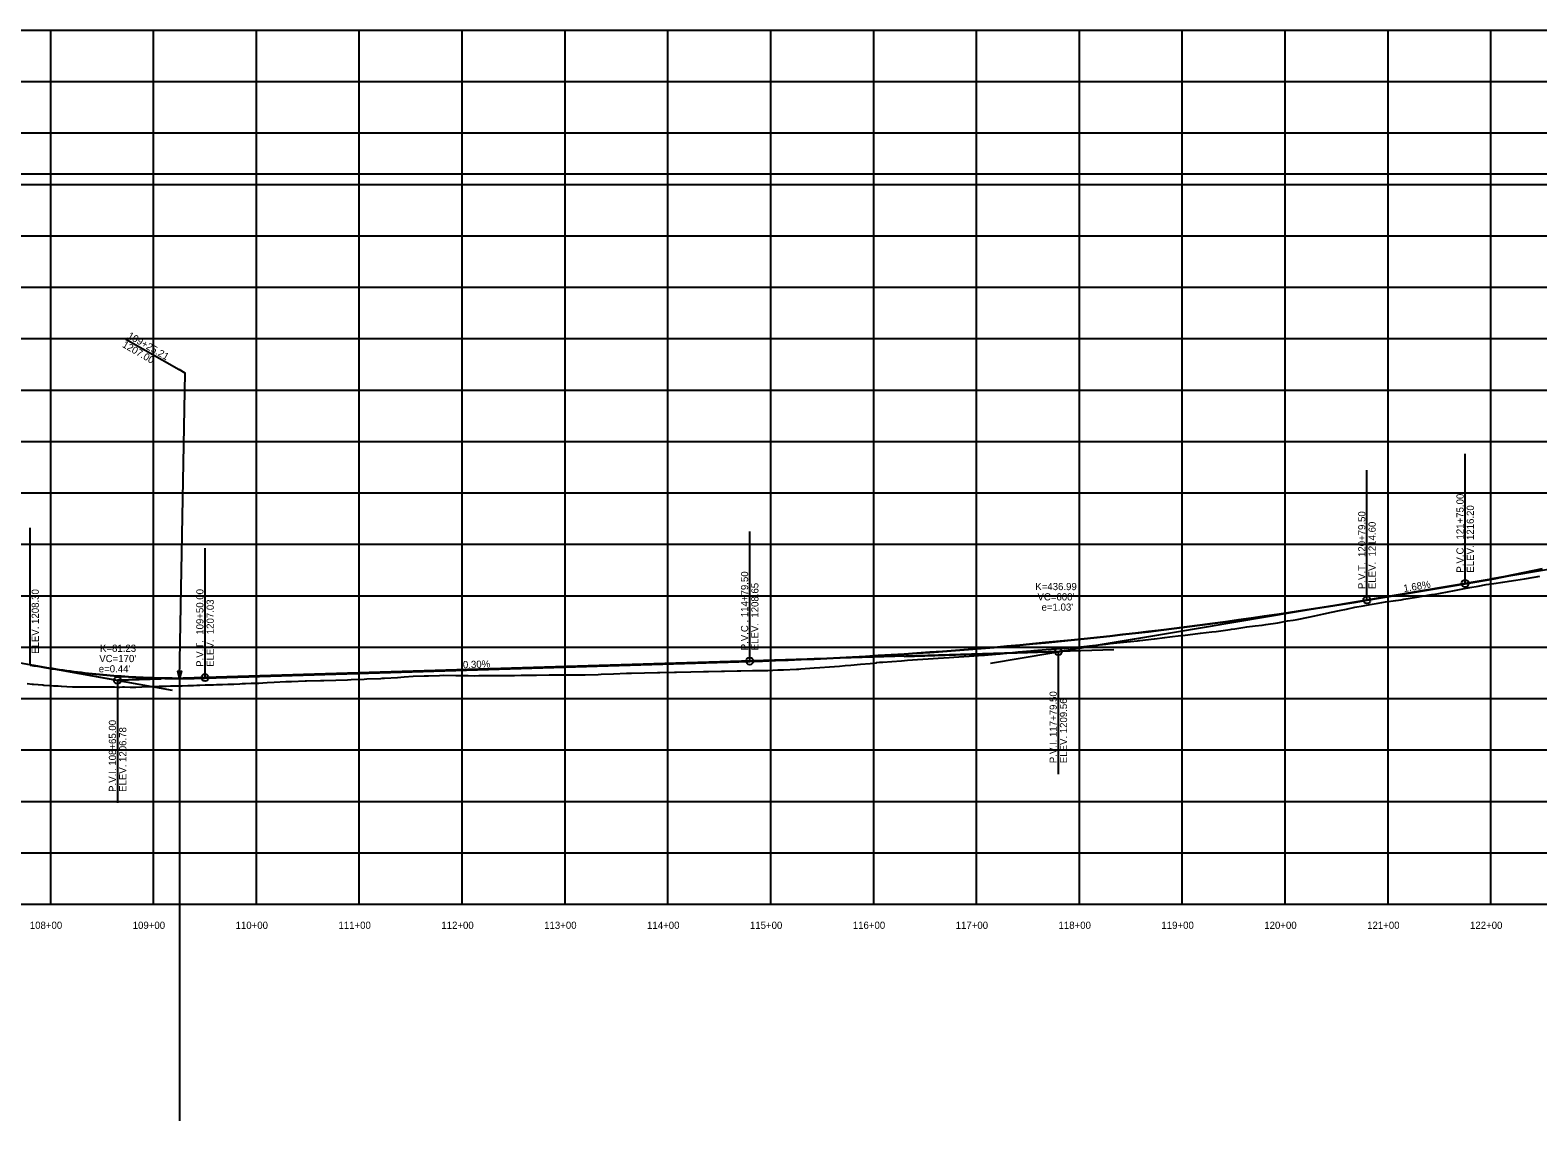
# Model space of a CAD drawing. Extents: x -70 to 701944, y -4 to 666871.
# Drawn here: x 677484 to 678949, y 655501 to 656561 of the extents above; entities that cross this region are included whole.
import ezdxf

# ---------------------------------------------------------------- set-up
doc = ezdxf.new("R2010")
doc.units = 0
for name, color, linetype in [('R_Axis', 7, 'Continuous'), ('R_Axis Annot', 7, 'Continuous'), ('R_Draft', 7, 'Continuous'), ('R_Exist Surface', 7, 'Continuous'), ('R_Grid', 7, 'Continuous'), ('R_No Plot', 7, 'Continuous'), ('R_Vert Alg', 7, 'Continuous'), ('R_Vert Alg Annot', 7, 'Continuous'), ('R_Water', 7, 'Continuous'), ('T_Notes', 7, 'Continuous')]:
    doc.layers.add(name, color=color, linetype=linetype)

msp = doc.modelspace()

# ---------------------------------------------------------------- linework, layer by layer
at = {"layer": 'R_Axis'}
msp.add_line((676203.8, 655711.3), (680703.8, 655711.3), dxfattribs=at)
at = {"layer": 'R_Draft'}
for p, q in [((676203.8, 656421.5), (680703.8, 656421.5)), ((678417.5, 655945.8), (679119.7, 656064)), ((677412.9, 655956.8), (677622, 655919.5)), ((678537.4, 655958.5), (677568.8, 655929))]:
    msp.add_line(p, q, dxfattribs=at)
at = {"layer": 'R_Exist Surface'}
msp.add_lwpolyline([(677481, 655925.8), (677485.9, 655925.4), (677487.2, 655925.3), (677491.5, 655924.9), (677496.1, 655924.5), (677497.1, 655924.4), (677502.7, 655924), (677506.5, 655923.7), (677508.3, 655923.6), (677511.1, 655923.5), (677513.9, 655923.4), (677514.3, 655923.3), (677519.5, 655923.1), (677525.1, 655922.8), (677526.1, 655922.8), (677527.7, 655922.8), (677530.7, 655922.8), (677536.3, 655922.7), (677538.3, 655922.7), (677540, 655922.7), (677541.1, 655922.6), (677541.9, 655922.6), (677547.5, 655922.6), (677553.1, 655922.6), (677553.9, 655922.6), (677556.1, 655922.6), (677558.7, 655922.6), (677564.3, 655922.6), (677565.9, 655922.6), (677569.9, 655922.5), (677571.1, 655922.5), (677573.6, 655922.6), (677575.5, 655922.6), (677581.1, 655922.5), (677586.1, 655922.5), (677586.7, 655922.5), (677592.3, 655922.7), (677597.9, 655922.9), (677599.5, 655922.9), (677601, 655922.9), (677603.5, 655923), (677609.1, 655923.2), (677614.7, 655923.3), (677615.9, 655923.4), (677616, 655923.4), (677620.3, 655923.5), (677625.9, 655923.6), (677630.3, 655923.7), (677631, 655923.7), (677631.5, 655923.7), (677631.6, 655923.7), (677637.1, 655923.9), (677642.7, 655924.1), (677646, 655924.2), (677648.3, 655924.3), (677648.8, 655924.4), (677653.9, 655924.5), (677659.5, 655924.6), (677661, 655924.7), (677662, 655924.7), (677665.1, 655924.8), (677670.7, 655925), (677676, 655925.1), (677676.3, 655925.1), (677681.9, 655925.4), (677687.5, 655925.7), (677690, 655925.9), (677691, 655925.9), (677692.4, 655926), (677693.1, 655926), (677698.7, 655926.1), (677704.3, 655926.2), (677706, 655926.3), (677709.9, 655926.5), (677714.1, 655926.8), (677721, 655927.1), (677732.4, 655927.7), (677736, 655927.8), (677737.8, 655927.9), (677751, 655928.5), (677752.5, 655928.5), (677766, 655928.8), (677769.4, 655928.9), (677781, 655929.2), (677792.2, 655929.6), (677796, 655929.7), (677808.6, 655930.2), (677811, 655930.3), (677824.6, 655930.9), (677826, 655931), (677828.3, 655931.1), (677841, 655931.8), (677847.3, 655932.3), (677856, 655933), (677866.9, 655933.4), (677871, 655933.5), (677881.7, 655933.8), (677886, 655933.9), (677897.5, 655933.7), (677901, 655933.7), (677909.6, 655933.6), (677916, 655933.5), (677919.9, 655933.6), (677931, 655933.6), (677942.9, 655933.7), (677946, 655933.7), (677954.8, 655933.8), (677961, 655933.9), (677961.7, 655933.9), (677976, 655934.1), (677988.2, 655934.2), (677991, 655934.3), (677993.4, 655934.3), (678006, 655934.3), (678016.7, 655934.3), (678021, 655934.4), (678023.2, 655934.4), (678036, 655934.8), (678038.9, 655934.9), (678051, 655935.2), (678063.5, 655935.8), (678066, 655935.9), (678068.4, 655936), (678081, 655936.2), (678093.5, 655936.6), (678096, 655936.6), (678110.1, 655937), (678111, 655937), (678112, 655937), (678126, 655937.2), (678138.3, 655937.5), (678141, 655937.5), (678143.1, 655937.6), (678156, 655938), (678158.7, 655938), (678171, 655938.2), (678174.7, 655938.2), (678186, 655938.4), (678190.6, 655938.5), (678201, 655938.7), (678210.6, 655939.1), (678216, 655939.3), (678228.8, 655939.8), (678231, 655939.9), (678233.1, 655940.1), (678246, 655941.1), (678251.6, 655941.5), (678261, 655942.1), (678270.6, 655942.8), (678276, 655943.3), (678281.7, 655943.8), (678291, 655944.6), (678300.5, 655945.5), (678306, 655946), (678306.4, 655946), (678306.5, 655946.2), (678309.6, 655946.5), (678312.6, 655946.5), (678321.6, 655947.2), (678330.7, 655948), (678336.6, 655948.5), (678346.3, 655949.1), (678351.6, 655949.5), (678356.9, 655949.8), (678366.6, 655950.5), (678377.2, 655951.2), (678381.6, 655951.5), (678386.5, 655951.8), (678396.6, 655952.5), (678405.6, 655953.1), (678411.6, 655953.5), (678422.5, 655954.5), (678426.6, 655954.9), (678438.7, 655956.1), (678441.6, 655956.4), (678444.2, 655956.6), (678456.6, 655957.8), (678459.5, 655957.9), (678471.6, 655958.9), (678481.4, 655959.6), (678486.6, 655960.1), (678497.4, 655960.9), (678501.6, 655961.3), (678505.3, 655961.6), (678516.6, 655962.8), (678529.6, 655964.3), (678531.6, 655964.5), (678533.7, 655964.7), (678546.6, 655966.1), (678560.3, 655967.5), (678561.6, 655967.7), (678562.6, 655967.8), (678576.6, 655969.3), (678576.9, 655969.3), (678586.8, 655970.6), (678591.6, 655971.2), (678602.4, 655972.5), (678606.6, 655973), (678618.8, 655974.4), (678621.6, 655974.8), (678632.4, 655976), (678636.6, 655976.5), (678650.2, 655978.4), (678651.6, 655978.6), (678655, 655979.1), (678666.6, 655980.9), (678674.6, 655981.9), (678681.6, 655982.7), (678685, 655983.2), (678696.6, 655984.9), (678706.2, 655986.7), (678711.6, 655987.5), (678715.5, 655988.2), (678726.5, 655990.3), (678732.6, 655991.6), (678741.5, 655993.5), (678748.7, 655995.2), (678756.5, 655996.9), (678763.3, 655998.3), (678771.5, 656000.1), (678779.5, 656001.5), (678786.5, 656002.8), (678794.2, 656004), (678801.5, 656005.2), (678811.3, 656006.7), (678816.5, 656007.4), (678819.1, 656007.8), (678831.5, 656009.7), (678844.5, 656012), (678846.5, 656012.4), (678848.1, 656012.6), (678861.5, 656015.1), (678861.5, 656015.1), (678868.4, 656016.4), (678876.5, 656017.9), (678883.2, 656019.2), (678891.5, 656020.6), (678899.2, 656022.1), (678906.5, 656023.2), (678915.4, 656024.6), (678921.5, 656025.5), (678928.1, 656026.4), (678936.5, 656027.6), (678945.7, 656029.2), (678951.5, 656030.2)], dxfattribs=at)
at = {"layer": 'R_Grid'}
for p, q in [((676203.8, 656561.3), (680703.8, 656561.3)), ((676203.8, 656561.3), (680703.8, 656561.3)), ((677503.8, 655711.3), (677503.8, 656561.3)), ((677603.8, 655711.3), (677603.8, 656561.3)), ((677703.8, 655711.3), (677703.8, 656561.3)), ((677803.8, 655711.3), (677803.8, 656561.3)), ((677903.8, 655711.3), (677903.8, 656561.3)), ((678003.8, 655711.3), (678003.8, 656561.3)), ((678103.8, 655711.3), (678103.8, 656561.3)), ((678203.8, 655711.3), (678203.8, 656561.3)), ((678303.8, 655711.3), (678303.8, 656561.3)), ((678403.8, 655711.3), (678403.8, 656561.3)), ((678503.8, 655711.3), (678503.8, 656561.3)), ((678603.8, 655711.3), (678603.8, 656561.3)), ((678703.8, 655711.3), (678703.8, 656561.3)), ((678803.8, 655711.3), (678803.8, 656561.3)), ((678903.8, 655711.3), (678903.8, 656561.3)), ((676203.8, 656511.3), (680703.8, 656511.3)), ((676203.8, 656461.3), (680703.8, 656461.3)), ((676203.8, 656411.3), (680703.8, 656411.3)), ((676203.8, 656361.3), (680703.8, 656361.3)), ((676203.8, 656311.3), (680703.8, 656311.3)), ((676203.8, 656261.3), (680703.8, 656261.3)), ((676203.8, 656211.3), (680703.8, 656211.3)), ((676203.8, 656161.3), (680703.8, 656161.3)), ((676203.8, 656111.3), (680703.8, 656111.3)), ((676203.8, 656061.3), (680703.8, 656061.3)), ((676203.8, 656011.3), (680703.8, 656011.3)), ((676203.8, 655961.3), (680703.8, 655961.3)), ((676203.8, 655911.3), (680703.8, 655911.3)), ((676203.8, 655861.3), (680703.8, 655861.3)), ((676203.8, 655811.3), (680703.8, 655811.3)), ((676203.8, 655761.3), (680703.8, 655761.3))]:
    msp.add_line(p, q, dxfattribs=at)
at = {"layer": 'R_No Plot'}
msp.add_line((677576.9, 656260.9), (677628.6, 656231.1), dxfattribs=at)
msp.add_lwpolyline([(677629, 655931.2), (677634.6, 656227.6), (677628.6, 656231.1)], dxfattribs=at)
msp.add_lwpolyline([(677629, 655931.2), (677627.5, 655938), (677630.9, 655938)], close=True, dxfattribs=at)
at = {"layer": 'R_Vert Alg'}
for p, q in [((678878.8, 656023.2), (678878.8, 656149.2)), ((678783.3, 656007.2), (678783.3, 656133.2)), ((677483.8, 655944.2), (677483.8, 656077.2)), ((678183.3, 655947.7), (678183.3, 656073.7)), ((677653.8, 655931.6), (677653.8, 656057.6)), ((678783.3, 656007.1), (678903.8, 656027.5)), ((678783.3, 656007.2), (678878.8, 656023.2)), ((678483.3, 655956.9), (678633.3, 655982)), ((678333.3, 655952.3), (678483.3, 655956.9)), ((678483.3, 655956.9), (678483.3, 655837.9)), ((677526.3, 655936.6), (677568.8, 655929)), ((677653.8, 655931.6), (678183.3, 655947.7)), ((677653.8, 655931.5), (678183.3, 655947.4)), ((677568.8, 655929), (677611.3, 655930.3)), ((677568.8, 655929), (677568.8, 655810))]:
    msp.add_line(p, q, dxfattribs=at)
for points in [[(678878.8, 656023.2), (678888.2, 656024.8), (678897.6, 656026.5), (678906.9, 656028.2), (678916.3, 656030), (678925.7, 656031.9), (678935.1, 656033.8), (678944.4, 656035.8), (678953.8, 656037.8)], [(678183.3, 655947.7), (678195.8, 655948.1), (678208.3, 655948.6), (678220.8, 655949), (678233.3, 655949.5), (678245.8, 655950.1), (678258.3, 655950.7), (678270.8, 655951.3), (678283.3, 655951.9), (678295.8, 655952.6), (678308.3, 655953.3), (678320.8, 655954.1), (678333.3, 655954.9), (678345.8, 655955.7), (678358.3, 655956.6), (678370.8, 655957.5), (678383.3, 655958.4), (678395.8, 655959.4), (678408.3, 655960.4), (678420.8, 655961.4), (678433.3, 655962.5), (678445.8, 655963.6), (678458.3, 655964.8), (678470.8, 655966), (678495.8, 655968.4), (678508.3, 655969.7), (678520.8, 655971.1), (678533.3, 655972.4), (678545.8, 655973.8), (678558.3, 655975.3), (678570.8, 655976.7), (678583.3, 655978.2), (678595.8, 655979.8), (678608.3, 655981.4), (678620.8, 655983), (678633.3, 655984.6), (678645.8, 655986.3), (678658.3, 655988), (678670.8, 655989.8), (678683.3, 655991.6), (678695.8, 655993.4), (678708.3, 655995.3), (678720.8, 655997.2), (678733.3, 655999.1), (678745.8, 656001.1), (678758.3, 656003.1), (678770.8, 656005.1), (678783.3, 656007.2)], [(678183.3, 655947.4), (678195.8, 655947.8), (678208.3, 655948.2), (678220.8, 655948.7), (678233.3, 655949.2), (678245.8, 655949.8), (678258.3, 655950.3), (678270.8, 655950.9), (678283.3, 655951.6), (678295.8, 655952.3), (678308.3, 655953), (678320.8, 655953.7), (678333.3, 655954.5), (678345.8, 655955.4), (678358.3, 655956.2), (678370.8, 655957.1), (678383.3, 655958.1), (678395.8, 655959), (678408.3, 655960), (678420.8, 655961.1), (678433.3, 655962.2), (678445.8, 655963.3), (678458.3, 655964.4), (678470.8, 655965.6), (678495.8, 655968.1), (678508.3, 655969.4), (678520.8, 655970.7), (678533.3, 655972.1), (678545.8, 655973.5), (678558.3, 655975), (678570.8, 655976.4), (678583.3, 655978), (678595.8, 655979.5), (678608.3, 655981.1), (678620.8, 655982.7), (678633.3, 655984.4), (678645.8, 655986.1), (678658.3, 655987.8), (678670.8, 655989.6), (678683.3, 655991.4), (678695.8, 655993.2), (678708.3, 655995.1), (678720.8, 655997), (678733.3, 655999), (678745.8, 656000.9), (678758.3, 656003), (678770.8, 656005), (678783.3, 656007.1)], [(677483.8, 655944.2), (677487.4, 655943.6), (677490.9, 655943), (677494.4, 655942.4), (677498, 655941.8), (677501.5, 655941.2), (677505.1, 655940.7), (677508.6, 655940.1), (677512.2, 655939.6), (677515.7, 655939.1), (677519.2, 655938.6), (677522.8, 655938.2), (677526.3, 655937.7), (677529.9, 655937.3), (677533.4, 655936.8), (677536.9, 655936.4), (677540.5, 655936), (677544, 655935.7), (677547.6, 655935.3), (677551.1, 655934.9), (677554.7, 655934.6), (677558.2, 655934.3), (677561.7, 655934), (677565.3, 655933.7), (677572.4, 655933.2), (677575.9, 655932.9), (677579.4, 655932.7), (677583, 655932.5), (677586.5, 655932.3), (677590.1, 655932.1), (677593.6, 655932), (677597.2, 655931.8), (677600.7, 655931.7), (677604.2, 655931.6), (677607.8, 655931.5), (677611.3, 655931.4), (677614.9, 655931.3), (677618.4, 655931.2), (677621.9, 655931.2), (677625.5, 655931.2), (677629, 655931.2), (677632.6, 655931.2), (677636.1, 655931.2), (677639.7, 655931.2), (677643.2, 655931.3), (677646.7, 655931.4), (677650.3, 655931.4), (677653.8, 655931.5)], [(677483.8, 655944.2), (677487.4, 655943.6), (677490.9, 655943), (677494.4, 655942.4), (677498, 655941.8), (677501.5, 655941.2), (677505.1, 655940.7), (677508.6, 655940.2), (677512.2, 655939.6), (677515.7, 655939.1), (677519.2, 655938.7), (677522.8, 655938.2), (677526.3, 655937.7), (677529.9, 655937.3), (677533.4, 655936.9), (677536.9, 655936.4), (677540.5, 655936.1), (677544, 655935.7), (677547.6, 655935.3), (677551.1, 655935), (677554.7, 655934.6), (677558.2, 655934.3), (677561.7, 655934), (677565.3, 655933.7), (677572.4, 655933.2), (677575.9, 655933), (677579.4, 655932.7), (677583, 655932.5), (677586.5, 655932.3), (677590.1, 655932.2), (677593.6, 655932), (677597.2, 655931.9), (677600.7, 655931.7), (677604.2, 655931.6), (677607.8, 655931.5), (677611.3, 655931.4), (677614.9, 655931.3), (677618.4, 655931.3), (677621.9, 655931.3), (677625.5, 655931.2), (677629, 655931.2), (677632.6, 655931.2), (677636.1, 655931.3), (677639.7, 655931.3), (677643.2, 655931.3), (677646.7, 655931.4), (677650.3, 655931.5), (677653.8, 655931.6)]]:
    msp.add_lwpolyline(points, dxfattribs=at)
for centre in [(678878.8, 656023.2), (678783.3, 656007.2), (678183.3, 655947.7), (678483.3, 655956.9), (677568.8, 655929), (677653.8, 655931.6)]:
    msp.add_circle(centre, 3.5, dxfattribs=at)
at = {"layer": 'R_Water'}
msp.add_line((677629, 655931.2), (677629, 655500.6), dxfattribs=at)
at = {"layer": 'T_Notes'}
for p, q in [((678783.4, 656006.8), (678878.9, 656022.8)), ((677653.8, 655931.2), (678183.3, 655947.3))]:
    msp.add_line(p, q, dxfattribs=at)
for points in [[(678878.9, 656022.8), (678888.3, 656024.4), (678897.6, 656026.1), (678907, 656027.8), (678916.4, 656029.6), (678925.8, 656031.5), (678935.2, 656033.4), (678944.5, 656035.4), (678953.9, 656037.4)], [(678183.3, 655947.3), (678195.8, 655947.7), (678208.3, 655948.2), (678220.8, 655948.6), (678233.3, 655949.1), (678245.8, 655949.7), (678258.3, 655950.3), (678270.8, 655950.9), (678283.3, 655951.5), (678295.8, 655952.2), (678308.3, 655952.9), (678320.8, 655953.7), (678333.3, 655954.5), (678345.9, 655955.3), (678358.4, 655956.2), (678370.9, 655957.1), (678383.4, 655958), (678395.9, 655959), (678408.4, 655960), (678420.9, 655961), (678433.4, 655962.1), (678445.9, 655963.2), (678458.4, 655964.4), (678470.9, 655965.6), (678495.9, 655968), (678508.4, 655969.3), (678520.9, 655970.7), (678533.4, 655972), (678545.9, 655973.4), (678558.4, 655974.9), (678570.9, 655976.3), (678583.4, 655977.8), (678595.9, 655979.4), (678608.4, 655981), (678620.9, 655982.6), (678633.4, 655984.2), (678645.9, 655985.9), (678658.4, 655987.6), (678670.9, 655989.4), (678683.4, 655991.2), (678695.9, 655993), (678708.4, 655994.9), (678720.9, 655996.8), (678733.4, 655998.7), (678745.9, 656000.7), (678758.4, 656002.7), (678770.9, 656004.7), (678783.4, 656006.8)], [(677483.8, 655943.8), (677487.3, 655943.2), (677490.8, 655942.6), (677494.4, 655942), (677497.9, 655941.4), (677501.5, 655940.8), (677505, 655940.3), (677508.6, 655939.8), (677512.1, 655939.2), (677515.6, 655938.7), (677519.2, 655938.3), (677522.7, 655937.8), (677526.3, 655937.3), (677529.8, 655936.9), (677533.4, 655936.5), (677536.9, 655936.1), (677540.4, 655935.7), (677544, 655935.3), (677547.5, 655934.9), (677551.1, 655934.6), (677554.6, 655934.2), (677558.2, 655933.9), (677561.7, 655933.6), (677565.2, 655933.3), (677572.3, 655932.8), (677575.9, 655932.6), (677579.4, 655932.3), (677583, 655932.1), (677586.5, 655931.9), (677590.1, 655931.8), (677593.6, 655931.6), (677597.1, 655931.5), (677600.7, 655931.3), (677604.2, 655931.2), (677607.8, 655931.1), (677611.3, 655931), (677614.9, 655930.9), (677618.4, 655930.9), (677621.9, 655930.9), (677625.5, 655930.8), (677629, 655930.8), (677632.6, 655930.8), (677636.1, 655930.9), (677639.7, 655930.9), (677643.2, 655930.9), (677646.7, 655931), (677650.3, 655931.1), (677653.8, 655931.2)]]:
    msp.add_lwpolyline(points, dxfattribs=at)

# ---------------------------------------------------------------- texts
at = {"layer": 'R_Axis Annot'}
for s, p in [('108+00', (677483.5, 655687.3)), ('109+00', (677583.5, 655687.3)), ('110+00', (677683.5, 655687.3)), ('111+00', (677783.5, 655687.3)), ('112+00', (677883.5, 655687.3)), ('113+00', (677983.5, 655687.3)), ('114+00', (678083.5, 655687.3)), ('115+00', (678183.5, 655687.3)), ('116+00', (678283.5, 655687.3)), ('117+00', (678383.5, 655687.3)), ('118+00', (678483.5, 655687.3)), ('119+00', (678583.5, 655687.3)), ('120+00', (678683.5, 655687.3)), ('121+00', (678783.5, 655687.3)), ('122+00', (678883.5, 655687.3))]:
    msp.add_text(s, height=7, dxfattribs=at).set_placement(p)
at = {"layer": 'R_No Plot'}
for s, p in [('109+25.21', (677577.7, 656262.2)), ('1207.00', (677572.7, 656253.5))]:
    msp.add_text(s, height=7, rotation=330, dxfattribs=at).set_placement(p)
at = {"layer": 'R_Vert Alg'}
for p in [(678903.8, 656027.4), (678783.3, 656007.1), (678483.3, 655956.4), (677483.8, 655944.2), (678183.3, 655947.4), (677568.8, 655928.9), (677653.8, 655931.5)]:
    msp.add_text('+', height=0.1, dxfattribs=at).set_placement(p)
at = {"layer": 'R_Vert Alg Annot'}
for s, rotation, p in [('P.V.C . 121+75.00', 90, (678877.3, 656033.7)), ('ELEV.  1216.20', 90, (678887.3, 656033.7)), ('P.V.T.  120+79.50', 90, (678781.8, 656017.7)), ('ELEV.  1214.60', 90, (678791.8, 656017.7)), ('P.V.C . 114+79.50', 90, (678181.8, 655958.2)), ('1.68%', 9.524, (678819.4, 656014.8)), ('ELEV. 1208.30', 90, (677492.3, 655954.7)), ('P.V.T.  109+50.00', 90, (677652.3, 655942.1)), ('ELEV.  1208.65', 90, (678191.8, 655958.2)), ('ELEV.  1207.03', 90, (677662.3, 655942.1)), ('0.30%', 1.7452, (677904.6, 655940.7)), ('P.V.I. 117+79.50', 90, (678481.8, 655848.4)), ('ELEV. 1209.56', 90, (678491.8, 655848.4)), ('P.V.I. 108+65.00', 90, (677567.3, 655820.5)), ('ELEV. 1206.78', 90, (677577.3, 655820.5))]:
    msp.add_text(s, height=7, rotation=rotation, dxfattribs=at).set_placement(p)
for s, p in [('K=436.99', (678460.9, 656016.7)), ("VC=600'", (678463, 656006.7)), ("e=1.03'", (678467, 655996.7)), ("VC=170'", (677551, 655946.7)), ('K=81.23', (677551.7, 655956.7)), ("e=0.44'", (677550.5, 655936.7))]:
    msp.add_text(s, height=7, dxfattribs=at).set_placement(p)

doc.saveas('drawing.dxf')
